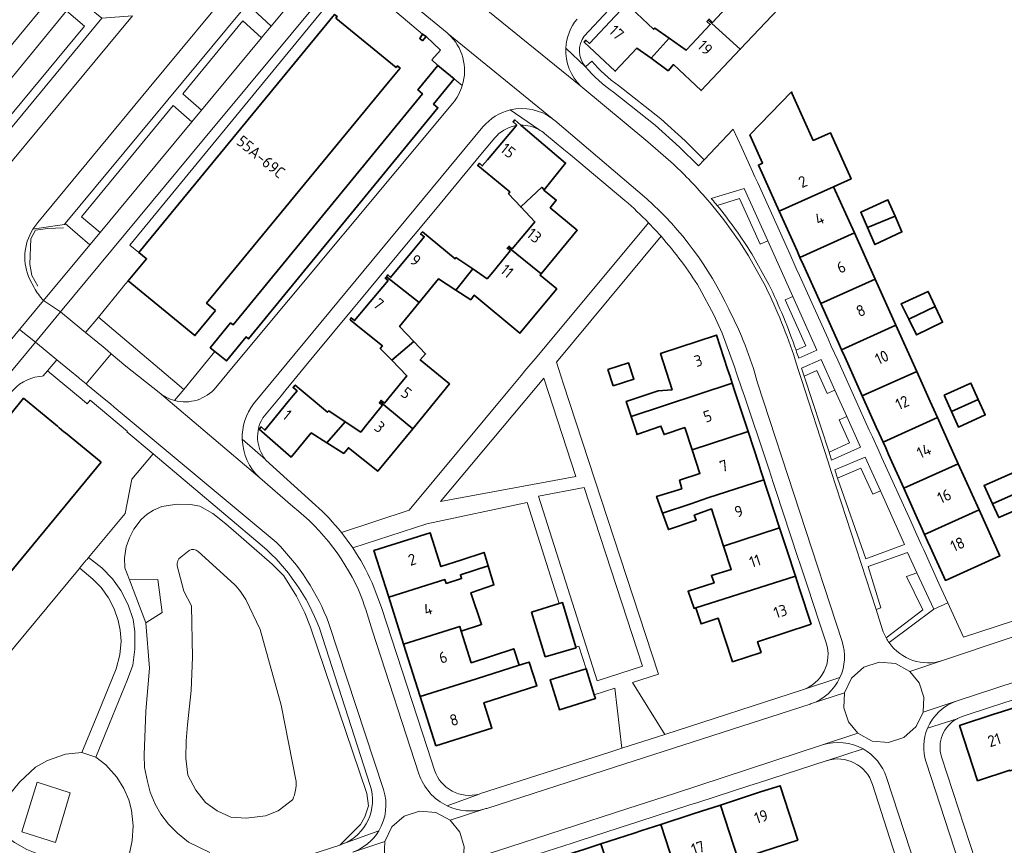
# Model space of a CAD drawing. Extents: x 150256 to 156914, y 461459 to 469481.
# Tile 384 of 656: x 155834 to 155951, y 463577 to 463675. Entities that reach past the tile are written whole.
import ezdxf
from ezdxf.enums import TextEntityAlignment as Align

# ---------------------------------------------------------------- set-up
doc = ezdxf.new("R2010")
doc.units = 0
doc.header["$LTSCALE"] = 0.75
for name, color, linetype, lineweight in [('B-RO-GR-BEPLANTING_CULTUUR_HEESTERS-GV', 251, 'CONTINUOUS', 18), ('B-RO-GR-GROENVOORZIENING-GV', 251, 'CONTINUOUS', 18), ('B-RO-GR-HAAG-GV', 251, 'CONTINUOUS', 13), ('B-RO-IE-TERREINAFSCHEIDING_KUNSTMATIG_HEKWERK-G', 251, 'IE-TERREINAFSCHEIDING-KUNSTMATIG', 18), ('B-RO-OG-BEBOUWING-GV', 6, 'CONTINUOUS', 35), ('B-RO-OG-BEBOUWING-T18', 1, 'CONTINUOUS', 18), ('B-RO-OG-TERREIN_CULTUURSCHEIDING-GV', 251, 'CONTINUOUS', 18), ('B-RO-OG-WATER-GV', 251, 'CONTINUOUS', 18), ('B-RO-OG-WATER_SLOOT-GV', 251, 'CONTINUOUS', 18), ('B-RO-VH-VERHARDING_ASFALT-GV', 251, 'CONTINUOUS', 18), ('B-RO-VH-VERHARDING_BETON-GV', 251, 'CONTINUOUS', 18), ('B-RO-VH-VERHARDING_BETONSTRAATSTEEN-GV', 251, 'CONTINUOUS', 18), ('B-RO-VH-VERHARDING_STRAATBAKSTEEN-GV', 251, 'CONTINUOUS', 18), ('B-RO-VH-VERHARDING_TEGEL-GV', 251, 'CONTINUOUS', 18)]:
    doc.layers.add(name, color=color, linetype=linetype, lineweight=lineweight)
doc.styles.add('NLCS-ISO-M200-T18', font='NLCS-ISO.ttf', dxfattribs={"height": 360})
doc.linetypes.add('IE-TERREINAFSCHEIDING-KUNSTMATIG', pattern='A,4,[82,NLCS.SHX,S=0.75,R=90,X=0,Y=0],4,-2', length=10)

msp = doc.modelspace()

# ---------------------------------------------------------------- linework, layer by layer
at = {"layer": 'B-RO-GR-BEPLANTING_CULTUUR_HEESTERS-GV'}
for points in [[(155926.126, 463636.055), (155927.284, 463636.573), (155924.827, 463642.047), (155925.74, 463642.457), (155922.775, 463649.064), (155921.862, 463648.655), (155919.426, 463654.084), (155916.749, 463653.274)], [(155920.87, 463647.502), (155922.896, 463643.871)], [(155936.833, 463601.862), (155941.19, 463605.216), (155939.27, 463609.148), (155940.485, 463609.614), (155939.377, 463612.005), (155934.692, 463610.355), (155936.197, 463605.45), (155935.643, 463605.225)], [(155935.643, 463605.225), (155936.415, 463602.841)], [(155837.972, 463568.747), (155837.539, 463570.626), (155837.405, 463572.248), (155837.539, 463574.135), (155837.928, 463575.595), (155836.319, 463576.067), (155834.736, 463576.731), (155833.251, 463577.563), (155831.883, 463578.557), (155830.205, 463579.92), (155826.937, 463574.947), (155829.474, 463572.854)]]:
    msp.add_lwpolyline(points, dxfattribs=at)
for points in [[(155916.749, 463653.274, -0.0328312), (155920.87, 463647.502)], [(155922.896, 463643.871, -0.0311803), (155926.126, 463636.055)], [(155936.415, 463602.841, 0.0482432), (155936.833, 463601.862)]]:
    msp.add_lwpolyline(points, format="xyb", dxfattribs=at)
for points in [[(155930.756, 463631.321), (155929.844, 463630.911), (155928.614, 463633.647), (155927.099, 463632.989), (155930.048, 463623.943), (155932.485, 463625.037), (155931.255, 463627.773), (155932.167, 463628.183)], [(155939.027, 463612.975), (155936.155, 463619.354), (155935.246, 463618.937), (155933.84, 463622.058), (155931.049, 463620.871), (155934.441, 463611.268)]]:
    msp.add_lwpolyline(points, close=True, dxfattribs=at)
at = {"layer": 'B-RO-GR-GROENVOORZIENING-GV'}
for points in [[(155901.852, 463670.409), (155901.097, 463669.753)], [(155904.441, 463666.731), (155909.399, 463662.794), (155912.269, 463660.208), (155914.519, 463657.961), (155915.206, 463658.688)], [(155915.206, 463658.688), (155912.957, 463660.934), (155910.045, 463663.558), (155905.04, 463667.532)], [(155916.749, 463653.274), (155919.426, 463654.084), (155921.862, 463648.655), (155922.775, 463649.064), (155919.978, 463655.296), (155916.055, 463654.109), (155916.158, 463653.984)], [(155925.74, 463642.457), (155924.827, 463642.047), (155927.284, 463636.573), (155926.126, 463636.055)], [(155926.407, 463635.23), (155926.451, 463635.105), (155928.606, 463636.07), (155925.74, 463642.457)], [(155937.182, 463601.306), (155942.494, 463605.278), (155940.485, 463609.614), (155939.27, 463609.148), (155941.19, 463605.216), (155936.833, 463601.862)]]:
    msp.add_lwpolyline(points, dxfattribs=at)
for points in [[(155905.04, 463667.532, -0.0605127), (155901.852, 463670.409)], [(155901.097, 463669.753, 0.060325), (155904.441, 463666.731)], [(155916.158, 463653.984, -0.003881), (155916.749, 463653.274)], [(155926.126, 463636.055, -0.0036283), (155926.407, 463635.23)], [(155936.833, 463601.862, 0.0306771), (155937.182, 463601.306)]]:
    msp.add_lwpolyline(points, format="xyb", dxfattribs=at)
for points in [[(155927.099, 463632.989), (155928.614, 463633.647), (155929.844, 463630.911), (155930.756, 463631.321), (155929.121, 463634.958), (155926.787, 463633.944)], [(155932.167, 463628.183), (155931.255, 463627.773), (155932.485, 463625.037), (155930.048, 463623.943), (155930.36, 463622.987), (155933.807, 463624.534)], [(155930.739, 463621.825), (155931.049, 463620.871), (155933.84, 463622.058), (155935.246, 463618.937), (155936.155, 463619.354), (155934.35, 463623.362)]]:
    msp.add_lwpolyline(points, close=True, dxfattribs=at)
at = {"layer": 'B-RO-GR-HAAG-GV'}
for points in [[(155901.852, 463670.409), (155901.097, 463669.753)], [(155904.441, 463666.731), (155909.399, 463662.794), (155912.269, 463660.208), (155914.519, 463657.961), (155915.206, 463658.688), (155912.957, 463660.934), (155910.045, 463663.558), (155905.04, 463667.532)], [(155916.749, 463653.274), (155919.426, 463654.084), (155921.862, 463648.655), (155922.775, 463649.064), (155919.978, 463655.296), (155916.055, 463654.109)], [(155916.055, 463654.109), (155916.158, 463653.984)], [(155926.451, 463635.105), (155928.606, 463636.07), (155925.74, 463642.457), (155924.827, 463642.047), (155927.284, 463636.573), (155926.126, 463636.055)], [(155926.407, 463635.23), (155926.451, 463635.105)], [(155937.182, 463601.306), (155942.494, 463605.278), (155940.485, 463609.614), (155939.27, 463609.148), (155941.19, 463605.216), (155936.833, 463601.862)]]:
    msp.add_lwpolyline(points, dxfattribs=at)
for points in [[(155905.04, 463667.532, -0.0605127), (155901.852, 463670.409)], [(155901.097, 463669.753, 0.060325), (155904.441, 463666.731)], [(155916.158, 463653.984, -0.003881), (155916.749, 463653.274)], [(155926.126, 463636.055, -0.0036283), (155926.407, 463635.23)], [(155936.833, 463601.862, 0.0306771), (155937.182, 463601.306)]]:
    msp.add_lwpolyline(points, format="xyb", dxfattribs=at)
for points in [[(155930.756, 463631.321), (155929.121, 463634.958), (155926.787, 463633.944), (155927.099, 463632.989), (155928.614, 463633.647), (155929.844, 463630.911)], [(155930.36, 463622.987), (155933.807, 463624.534), (155932.167, 463628.183), (155931.255, 463627.773), (155932.485, 463625.037), (155930.048, 463623.943)], [(155930.739, 463621.825), (155931.049, 463620.871), (155933.84, 463622.058), (155935.246, 463618.937), (155936.155, 463619.354), (155934.35, 463623.362)]]:
    msp.add_lwpolyline(points, close=True, dxfattribs=at)
at = {"layer": 'B-RO-IE-TERREINAFSCHEIDING_KUNSTMATIG_HEKWERK-G'}
msp.add_lwpolyline([(155839.089, 463650.595), (155837.172, 463650.541), (155835.761, 463650.312), (155835.187, 463649.296), (155835.064, 463646.278), (155835.307, 463644.957), (155836.046, 463643.683)], dxfattribs=at)
at = {"layer": 'B-RO-OG-BEBOUWING-GV'}
for points in [[(155919.641, 463682.545), (155917.226, 463680.14), (155919.011, 463678.009), (155918.462, 463677.427), (155916.206, 463675.031), (155915.805, 463675.417), (155915.694, 463675.301), (155919.497, 463671.832), (155924.048, 463676.632), (155920.742, 463679.763), (155921.38, 463680.376)], [(155911.049, 463673.144), (155909.351, 463674.351), (155909.2, 463674.205), (155906.515, 463676.768), (155905.602, 463677.639), (155905.42, 463677.464), (155905.798, 463677.01), (155905.335, 463676.519), (155904.627, 463675.769), (155901.573, 463672.534), (155901.146, 463672.914), (155900.951, 463672.695), (155904.637, 463669.229), (155907.221, 463671.979), (155908.895, 463670.762)], [(155857.128, 463640.775), (155856.077, 463641.64), (155877.7, 463667.927), (155879.069, 463669.591), (155878.753, 463669.852), (155878.599, 463669.665), (155871.458, 463675.54), (155871.611, 463675.726), (155871.294, 463675.986), (155848.022, 463647.696), (155848.914, 463646.963), (155848.957, 463646.927), (155846.779, 463644.315), (155854.688, 463637.809)], [(155915.694, 463675.301), (155915.544, 463675.145), (155915.941, 463674.762), (155913.748, 463672.45), (155913.054, 463671.719), (155911.049, 463673.144), (155908.895, 463670.762), (155910.923, 463669.288), (155911.562, 463670.02), (155914.839, 463666.92), (155919.497, 463671.832)], [(155881.737, 463672.834), (155882.162, 463673.351), (155881.758, 463673.626), (155881.421, 463673.095)], [(155857.079, 463635.907), (155858.449, 463634.784), (155860.784, 463637.634), (155861.062, 463637.406), (155883.58, 463664.886), (155883.061, 463665.312), (155885.515, 463668.306), (155883.57, 463669.902), (155881.188, 463666.996), (155881.739, 463666.545), (155859.225, 463639.07), (155858.941, 463639.303), (155856.528, 463636.358)], [(155924.124, 463652.58), (155930.592, 463655.492), (155932.677, 463656.431), (155930.206, 463661.917), (155928.175, 463661.002), (155925.684, 463666.534), (155925.577, 463666.772), (155920.64, 463661.68), (155920.802, 463661.321), (155922.163, 463658.296), (155921.654, 463658.067), (155922.085, 463657.109), (155922.414, 463656.378)], [(155893.44, 463662.808), (155892.706, 463663.432), (155892.51, 463663.19), (155892.93, 463662.84), (155892.856, 463662.752), (155890.09, 463659.456), (155889.447, 463658.69), (155888.846, 463657.974), (155888.528, 463658.282), (155888.311, 463658.014), (155889.43, 463657.092), (155892.123, 463654.874), (155891.97, 463654.638), (155893.418, 463653.091), (155895.919, 463655.433), (155896.205, 463655.128), (155898.74, 463658.301)], [(155891.902, 463648.304), (155895.852, 463645.136), (155900.137, 463650.313), (155896.919, 463653.001), (155897.636, 463653.899), (155896.163, 463655.076), (155896.205, 463655.128), (155895.919, 463655.433), (155893.418, 463653.091), (155895.093, 463651.303), (155894.529, 463650.638), (155892.381, 463648.108), (155892.03, 463648.442)], [(155933.062, 463650.004), (155930.592, 463655.492), (155924.124, 463652.58), (155925.891, 463648.653), (155926.246, 463647.863), (155926.593, 463647.092)], [(155937.896, 463651.998), (155937.051, 463653.938), (155933.816, 463652.452), (155934.608, 463650.642)], [(155937.896, 463651.998), (155934.608, 463650.642), (155935.494, 463648.618), (155938.714, 463650.123)], [(155885.709, 463643.211), (155887.704, 463645.728), (155885.72, 463647.073), (155885.628, 463646.926), (155883.575, 463648.611), (155881.727, 463650.128), (155881.515, 463649.894), (155881.955, 463649.558), (155881.46, 463648.96), (155880.85, 463648.221), (155877.931, 463644.69), (155877.639, 463645.024), (155877.446, 463644.804), (155881.334, 463641.728), (155883.646, 463644.552)], [(155935.531, 463644.517), (155933.062, 463650.004), (155926.593, 463647.092), (155927.011, 463646.162), (155927.372, 463645.36), (155929.062, 463641.605)], [(155887.704, 463645.728), (155885.709, 463643.211), (155887.471, 463642.066), (155887.874, 463642.589), (155893.325, 463638.078), (155897.688, 463643.35), (155895.721, 463644.978), (155895.852, 463645.136), (155891.902, 463648.304), (155891.787, 463648.179), (155892.168, 463647.874), (155890.083, 463645.356), (155889.425, 463644.561)], [(155877.446, 463644.804), (155877.304, 463644.643), (155877.656, 463644.338), (155874.89, 463641.048), (155874.313, 463640.361), (155873.664, 463639.589), (155873.283, 463639.924), (155873.13, 463639.689), (155874.268, 463638.767), (155876.972, 463636.578), (155876.728, 463636.285), (155878.079, 463634.881), (155880.692, 463637.113), (155879.012, 463638.892), (155881.334, 463641.728)], [(155931.532, 463636.118), (155938.001, 463639.03), (155935.531, 463644.517), (155929.062, 463641.605), (155930.777, 463637.794), (155931.16, 463636.943)], [(155939.53, 463639.757), (155942.673, 463641.253), (155941.827, 463643.051), (155938.638, 463641.577)], [(155939.53, 463639.757), (155940.448, 463637.884), (155943.549, 463639.391), (155942.673, 463641.253)], [(155938.001, 463639.03), (155931.532, 463636.118), (155931.915, 463635.266), (155932.27, 463634.477), (155934.001, 463630.631), (155940.47, 463633.543)], [(155906.527, 463628.189), (155918.55, 463632.128), (155918.29, 463632.92), (155917.994, 463633.824), (155916.674, 463637.855), (155910.038, 463635.681), (155911.401, 463631.359), (155909.753, 463631.251), (155905.948, 463629.966)], [(155876.693, 463629.933), (155880.585, 463626.732), (155884.957, 463632.048), (155881.467, 463634.914), (155882.106, 463635.616), (155880.692, 463637.113), (155878.079, 463634.881), (155879.882, 463633.008), (155879.333, 463632.34), (155877.23, 463629.782), (155876.818, 463630.088)], [(155904.408, 463631.822), (155906.858, 463632.621), (155906.225, 463634.56), (155903.776, 463633.761)], [(155940.47, 463633.543), (155934.001, 463630.631), (155935.67, 463626.922), (155936.008, 463626.171), (155936.47, 463625.144), (155942.94, 463628.055), (155942.073, 463629.981)], [(155870.372, 463625.063), (155872.553, 463627.556), (155870.6, 463628.866), (155870.448, 463628.691), (155868.265, 463630.537), (155866.622, 463631.927), (155866.364, 463631.628), (155866.833, 463631.231), (155866.368, 463630.663), (155865.789, 463629.955), (155863.021, 463626.569), (155862.558, 463626.941), (155862.338, 463626.671), (155866.117, 463623.353), (155868.525, 463626.225)], [(155918.55, 463632.128), (155906.527, 463628.189), (155907.192, 463626.147), (155907.227, 463626.041), (155910.076, 463627.035), (155910.454, 463626.035), (155912.91, 463626.871), (155913.777, 463624.223), (155920.425, 463626.401), (155919.144, 463630.313), (155918.874, 463631.138)], [(155943.718, 463630.719), (155944.586, 463628.785), (155947.781, 463630.2), (155946.905, 463632.149)], [(155843.542, 463622.741), (155839.324, 463626.223), (155839.135, 463626.379), (155838.583, 463626.835), (155838.349, 463627.028), (155834.329, 463630.347), (155831.185, 463626.538), (155832.245, 463625.664), (155814.006, 463603.567), (155812.906, 463604.475), (155809.722, 463600.617), (155818.975, 463592.978)], [(155880.585, 463626.732), (155876.693, 463629.933), (155876.605, 463629.824), (155876.956, 463629.49), (155874.985, 463627.053), (155874.394, 463626.322), (155872.553, 463627.556), (155870.372, 463625.063), (155872.38, 463623.799), (155872.929, 463624.474), (155876.42, 463621.667)], [(155944.586, 463628.785), (155945.417, 463626.933), (155948.607, 463628.365), (155947.781, 463630.2)], [(155938.94, 463619.656), (155945.409, 463622.568), (155943.539, 463626.723), (155942.94, 463628.055), (155936.47, 463625.144), (155936.784, 463624.446), (155937.13, 463623.679)], [(155910.259, 463616.706), (155913.633, 463617.796), (155915.652, 463618.496), (155922.301, 463620.674), (155921.961, 463621.712), (155921.703, 463622.5), (155920.425, 463626.401), (155913.777, 463624.223), (155914.703, 463621.396), (155912.286, 463620.601), (155912.556, 463619.601), (155909.556, 463618.682)], [(155945.409, 463622.568), (155938.94, 463619.656), (155940.541, 463616.099), (155940.962, 463615.164), (155941.41, 463614.169), (155947.878, 463617.081)], [(155952.776, 463619.257), (155951.805, 463621.466), (155948.471, 463619.972), (155949.474, 463617.79)], [(155917.528, 463612.769), (155924.177, 463614.947), (155922.828, 463619.064), (155922.556, 463619.897), (155922.301, 463620.674), (155915.652, 463618.496), (155913.633, 463617.796), (155910.259, 463616.706), (155910.96, 463614.736), (155914.258, 463615.844), (155914.042, 463616.438), (155916.079, 463617.194)], [(155949.474, 463617.79), (155950.221, 463616.167), (155953.503, 463617.602), (155952.776, 463619.257)], [(155941.41, 463614.169), (155941.763, 463613.383), (155942.072, 463612.698), (155943.875, 463608.691), (155950.344, 463611.602), (155947.878, 463617.081)], [(155877.738, 463606.692), (155884.409, 463608.802), (155884.553, 463608.346), (155886.384, 463608.925), (155886.24, 463609.381), (155889.539, 463610.425), (155889.059, 463612.023), (155886.41, 463611.159), (155883.927, 463610.349), (155882.647, 463614.372), (155875.977, 463612.262)], [(155926.053, 463609.219), (155925.71, 463610.265), (155925.428, 463611.126), (155924.177, 463614.947), (155917.528, 463612.769), (155918.436, 463609.996), (155916.072, 463609.284), (155916.393, 463608.399), (155913.298, 463607.417), (155914.015, 463605.372), (155914.217, 463605.436)], [(155889.539, 463610.425), (155886.24, 463609.381), (155886.384, 463608.925), (155884.553, 463608.346), (155884.409, 463608.802), (155877.738, 463606.692), (155879.499, 463601.122), (155886.17, 463603.232), (155886.35, 463602.662), (155888.76, 463603.456), (155887.49, 463607.24), (155890.22, 463608.158)], [(155927.93, 463603.488), (155926.551, 463607.698), (155926.267, 463608.565), (155926.053, 463609.219), (155914.217, 463605.436), (155914.842, 463603.521), (155916.889, 463604.198), (155918.583, 463599.025), (155921.976, 463600.137), (155921.561, 463601.402), (155921.67, 463601.437)], [(155894.691, 463604.916), (155896.325, 463599.631), (155899.997, 463600.693), (155899.97, 463600.783), (155898.395, 463606.063), (155898, 463605.941)], [(155886.35, 463602.662), (155886.17, 463603.232), (155879.499, 463601.122), (155881.468, 463594.897), (155888.138, 463597.008), (155893.235, 463598.62), (155892.581, 463600.585), (155887.538, 463598.905)], [(155883.324, 463589.026), (155889.995, 463591.136), (155889.038, 463594.163), (155895.329, 463596.153), (155894.429, 463598.998), (155893.235, 463598.62), (155888.138, 463597.008), (155881.468, 463594.897)], [(155897.9, 463593.701), (155898.015, 463593.328), (155902.287, 463594.643), (155902.152, 463595.081), (155901.19, 463598.207), (155900.514, 463597.999), (155896.918, 463596.892)], [(155952.65, 463593.771), (155950.562, 463593.091), (155949.621, 463592.785), (155945.566, 463591.465), (155947.708, 463584.883), (155951.527, 463586.126), (155951.554, 463586.05), (155954.831, 463587.068)], [(155917.139, 463581.995), (155919.244, 463575.525), (155926.336, 463577.831), (155924.232, 463584.301), (155921.926, 463583.551), (155920.958, 463583.237)], [(155919.244, 463575.525), (155917.139, 463581.995), (155914.768, 463581.224), (155913.9, 463580.941), (155910.043, 463579.686), (155912.148, 463573.217)], [(155902.947, 463577.379), (155905.052, 463570.909), (155908.748, 463572.111), (155909.352, 463570.466), (155912.38, 463571.438), (155911.822, 463573.111), (155912.148, 463573.217), (155910.043, 463579.686), (155907.81, 463578.96), (155906.887, 463578.66)], [(155895.85, 463575.071), (155897.955, 463568.601), (155905.052, 463570.909), (155902.947, 463577.379), (155900.789, 463576.677), (155899.894, 463576.386)]]:
    msp.add_lwpolyline(points, close=True, dxfattribs=at)
at = {"layer": 'B-RO-OG-TERREIN_CULTUURSCHEIDING-GV'}
for points in [[(155862.22, 463678.225), (155862.627, 463677.888), (155861.571, 463676.59), (155863.765, 463674.596), (155872.492, 463685.101), (155868.295, 463688.419), (155867.916, 463688.719), (155867.22, 463688.154)], [(155836.698, 463641.968), (155842.197, 463648.598), (155839.293, 463651.13), (155839.183, 463650.996), (155835.615, 463650.489), (155835.437, 463650.449)], [(155835.087, 463644.462), (155835.593, 463643.502)], [(155862.7, 463612.815), (155849.732, 463623.74), (155847.185, 463620.735), (155846.422, 463616.669), (155842.063, 463611.418), (155843.627, 463610.179), (155844.919, 463608.899), (155845.908, 463607.509), (155846.776, 463605.792), (155847.343, 463604.057), (155847.548, 463602.61), (155847.575, 463600.518), (155847.304, 463598.642), (155846.686, 463596.926), (155844.913, 463592.561), (155842.927, 463587.676), (155844.106, 463586.781), (155845.398, 463585.315), (155846.238, 463583.965), (155846.827, 463582.627), (155847.168, 463581.401), (155847.367, 463579.511), (155847.25, 463577.775), (155846.909, 463576.247)], [(155856.454, 463576.352), (155853.932, 463577.588), (155852.645, 463578.636), (155851.569, 463579.743), (155850.634, 463580.92), (155849.983, 463582.104), (155849.382, 463583.52), (155849.064, 463584.785), (155848.711, 463586.471), (155848.671, 463587.958), (155848.858, 463593.167), (155849.317, 463598.256), (155848.863, 463603.653), (155846.938, 463608.785), (155846.38, 463610.214), (155846.323, 463611.4), (155846.535, 463612.674), (155846.903, 463613.772), (155847.422, 463614.78), (155848.3, 463615.939), (155849.012, 463616.579), (155849.789, 463617.064), (155850.777, 463617.474), (155852.576, 463617.744), (155854.187, 463617.716), (155855.269, 463617.514), (155856.826, 463616.666), (155858.388, 463615.424), (155863.882, 463610.646), (155865.256, 463609.253), (155866.765, 463606.819), (155867.769, 463604.836), (155868.424, 463603.15), (155875.128, 463583.358), (155875.316, 463581.924), (155874.874, 463580.595), (155874.363, 463579.681), (155871.91, 463577.233), (155872.29, 463577.372)], [(155875.534, 463584.332), (155869.482, 463603.006)]]:
    msp.add_lwpolyline(points, dxfattribs=at)
for points in [[(155839.451, 463676.409), (155835.52, 463671.601), (155829.948, 463664.831), (155832.016, 463663.069), (155841.574, 463674.574)], [(155855.483, 463664.614), (155862.601, 463673.194), (155860.375, 463675.209), (155853.256, 463666.526)], [(155854.331, 463663.225), (155852.114, 463665.138), (155841.209, 463651.923), (155843.417, 463650.067)], [(155883.886, 463618.07), (155899.967, 463621.069), (155896.169, 463632.757)], [(155821.337, 463589.42), (155828.321, 463583.701), (155831.103, 463581.407), (155833.854, 463584.719), (155835.758, 463586.496), (155837.182, 463587.285), (155839.311, 463588.033), (155841.275, 463588.237), (155843.178, 463592.859), (155845.344, 463598.181), (155845.78, 463599.856), (155845.931, 463601.497), (155845.799, 463602.768), (155845.589, 463603.946), (155845.106, 463605.311), (155844.423, 463606.641), (155843.561, 463607.86), (155842.561, 463608.858), (155841.002, 463610.157), (155840.943, 463610.086), (155825.541, 463591.513), (155821.972, 463590.182)]]:
    msp.add_lwpolyline(points, close=True, dxfattribs=at)
for points in [[(155835.437, 463650.449, 0.2558823), (155835.087, 463644.462)], [(155835.593, 463643.502, 0.0526957), (155836.698, 463641.968)], [(155869.482, 463603.006, 0.1249556), (155862.7, 463612.815)], [(155872.29, 463577.372, 0.3925638), (155875.534, 463584.332)]]:
    msp.add_lwpolyline(points, format="xyb", dxfattribs=at)
at = {"layer": 'B-RO-OG-WATER-GV'}
for points in [[(155854.019, 463612.259), (155853.022, 463611.474)], [(155859.397, 463608.227), (155855.083, 463612.133)], [(155852.587, 463610.416), (155853.398, 463607.424), (155854.285, 463605.67), (155854.399, 463599.574), (155854.257, 463595.62), (155853.824, 463591.535), (155853.639, 463589.636), (155853.61, 463587.573), (155853.862, 463585.565), (155854.803, 463583.775), (155855.938, 463582.293), (155857.352, 463581.321), (155858.974, 463580.576), (155860.78, 463580.445), (155863.078, 463580.707), (155864.6, 463581.329), (155866.302, 463582.629), (155866.33, 463582.671)], [(155866.717, 463584.816), (155864.926, 463593.874), (155862.432, 463602.845), (155860.742, 463606.441)]]:
    msp.add_lwpolyline(points, dxfattribs=at)
for points in [[(155855.083, 463612.133, 0.3248638), (155854.019, 463612.259)], [(155853.022, 463611.474, 0.2887691), (155852.587, 463610.416)], [(155860.742, 463606.441, 0.042755), (155859.397, 463608.227)], [(155866.33, 463582.671, 0.1121523), (155866.717, 463584.816)]]:
    msp.add_lwpolyline(points, format="xyb", dxfattribs=at)
at = {"layer": 'B-RO-OG-WATER_SLOOT-GV'}
for points in [[(155864.795, 463574.923), (155871.91, 463577.233), (155874.363, 463579.681), (155874.874, 463580.595), (155875.316, 463581.924), (155875.128, 463583.358), (155868.424, 463603.15), (155867.769, 463604.836), (155866.765, 463606.819), (155865.256, 463609.253), (155863.882, 463610.646), (155858.388, 463615.424), (155856.826, 463616.666), (155855.269, 463617.514), (155854.187, 463617.716), (155852.576, 463617.744), (155850.777, 463617.474), (155849.789, 463617.064), (155849.012, 463616.579), (155848.3, 463615.939), (155847.422, 463614.78), (155846.903, 463613.772), (155846.535, 463612.674), (155846.323, 463611.4), (155846.38, 463610.214), (155846.938, 463608.785), (155850.304, 463608.824), (155850.806, 463604.877), (155848.863, 463603.653), (155849.317, 463598.256), (155848.858, 463593.167), (155848.671, 463587.958), (155848.711, 463586.471), (155849.064, 463584.785), (155849.382, 463583.52), (155849.983, 463582.104), (155850.634, 463580.92), (155851.569, 463579.743), (155852.645, 463578.636), (155853.932, 463577.588), (155856.454, 463576.352)], [(155853.022, 463611.474), (155854.019, 463612.259)], [(155855.083, 463612.133), (155859.397, 463608.227)], [(155866.33, 463582.671), (155866.302, 463582.629), (155864.6, 463581.329), (155863.078, 463580.707), (155860.78, 463580.445), (155858.974, 463580.576), (155857.352, 463581.321), (155855.938, 463582.293), (155854.803, 463583.775), (155853.862, 463585.565), (155853.61, 463587.573), (155853.639, 463589.636), (155853.824, 463591.535), (155854.257, 463595.62), (155854.399, 463599.574), (155854.285, 463605.67), (155853.398, 463607.424), (155852.587, 463610.416)], [(155860.742, 463606.441), (155862.432, 463602.845), (155864.926, 463593.874), (155866.717, 463584.816)]]:
    msp.add_lwpolyline(points, dxfattribs=at)
for points in [[(155854.019, 463612.259, -0.3248638), (155855.083, 463612.133)], [(155852.587, 463610.416, -0.2887691), (155853.022, 463611.474)], [(155859.397, 463608.227, -0.042755), (155860.742, 463606.441)], [(155866.717, 463584.816, -0.1121523), (155866.33, 463582.671)]]:
    msp.add_lwpolyline(points, format="xyb", dxfattribs=at)
msp.add_lwpolyline([(155848.863, 463603.653), (155850.806, 463604.877), (155850.304, 463608.824), (155846.938, 463608.785)], close=True, dxfattribs=at)
at = {"layer": 'B-RO-VH-VERHARDING_ASFALT-GV'}
for points in [[(155829.948, 463664.831), (155835.52, 463671.601), (155839.451, 463676.409), (155840.709, 463677.933), (155845.858, 463684.162), (155849.111, 463688.056), (155855.934, 463696.322), (155857.108, 463697.774), (155858.188, 463699.248), (155856.395, 463700.773), (155851.532, 463694.889), (155808.541, 463642.868)], [(155875.562, 463684.968), (155873.676, 463686.46), (155872.492, 463685.101), (155863.765, 463674.596), (155862.691, 463673.303), (155862.601, 463673.194), (155855.483, 463664.614), (155854.331, 463663.225), (155843.417, 463650.067), (155842.197, 463648.598)], [(155911.575, 463658.166), (155908.498, 463660.816), (155900.573, 463667.457), (155888.862, 463676.937), (155879.511, 463684.577), (155878.044, 463683.006), (155876.076, 463680.898), (155884.654, 463673.805), (155884.805, 463673.671), (155897.164, 463663.591)], [(155842.197, 463648.598), (155836.698, 463641.968), (155838.733, 463640.627), (155841.818, 463644.349), (155855.719, 463661.11), (155871.435, 463680.046)], [(155888.862, 463676.937), (155900.573, 463667.457)], [(155897.164, 463663.591), (155884.805, 463673.671)], [(155885.352, 463665.425), (155859.261, 463634.118), (155857.182, 463631.623)], [(155897.474, 463663.349), (155908.399, 463654.057)], [(155861.67, 463629.678), (155888.928, 463662.601)], [(155922.497, 463643.662), (155920.481, 463647.275)], [(155866.333, 463617.481), (155862.403, 463620.881), (155850.443, 463631.024), (155846.483, 463634.179), (155844.75, 463635.639), (155841.787, 463632.052), (155841.948, 463631.918), (155843.92, 463630.291), (155844.653, 463629.676), (155845.085, 463629.311), (155864.346, 463613.23)], [(155929.936, 463622.797), (155926.725, 463632.681), (155926.4, 463633.776), (155926.038, 463634.92)], [(155921.563, 463632.184), (155931.603, 463601.439)], [(155850.443, 463631.024), (155862.403, 463620.881)], [(155936.415, 463602.841), (155935.643, 463605.225), (155930.31, 463621.643), (155929.936, 463622.797)], [(155983.735, 463612.323), (155958.527, 463604.228), (155943.643, 463599.202), (155943.537, 463599.167)], [(155943.537, 463599.167), (155939.635, 463597.884), (155940.764, 463596.515), (155941.315, 463594.826), (155941.218, 463593.057), (155945.263, 463594.382), (155945.272, 463594.385), (155984.919, 463607.4)], [(155870.624, 463603.58), (155877.104, 463583.829)], [(155881.324, 463585.713), (155875.789, 463602.677)], [(155927.857, 463594.021), (155931.893, 463595.346), (155932.72, 463597.093), (155934.173, 463598.369), (155936.009, 463598.973), (155937.933, 463598.804), (155939.635, 463597.884), (155943.537, 463599.167)], [(155889.153, 463581.537), (155885.022, 463580.182), (155886.169, 463578.769), (155886.702, 463577.026), (155886.555, 463575.209), (155890.365, 463576.457), (155890.529, 463576.513), (155906.15, 463581.579), (155911.698, 463583.378), (155929.271, 463589.143), (155929.292, 463589.149), (155933.48, 463590.524), (155932.351, 463591.889), (155931.8, 463593.573), (155931.893, 463595.346), (155927.857, 463594.021), (155927.813, 463594.006), (155904.559, 463586.504), (155889.379, 463581.606)], [(155945.263, 463594.382), (155941.218, 463593.057), (155940.387, 463591.315), (155938.938, 463590.04), (155937.102, 463589.435), (155935.182, 463589.609), (155933.48, 463590.524), (155929.292, 463589.149)], [(155846.909, 463576.247), (155847.25, 463577.775), (155847.367, 463579.511), (155847.168, 463581.401), (155846.827, 463582.627), (155846.238, 463583.965), (155845.398, 463585.315), (155844.106, 463586.781), (155842.927, 463587.676), (155841.275, 463588.237), (155839.311, 463588.033), (155837.182, 463587.285), (155835.758, 463586.496), (155833.854, 463584.719), (155831.103, 463581.407), (155830.205, 463579.92), (155831.883, 463578.557), (155833.251, 463577.563), (155834.736, 463576.731)], [(155974.538, 463485.846), (155941.592, 463587.103)], [(155936.88, 463585.288), (155951.113, 463541.824), (155964.699, 463500), (155970.274, 463482.838)], [(155873.446, 463576.407), (155877.271, 463577.653), (155878.102, 463579.4), (155879.555, 463580.675), (155881.391, 463581.275), (155883.32, 463581.102), (155885.022, 463580.182)], [(155885.022, 463580.182), (155889.153, 463581.537)], [(155889.278, 463581.579), (155889.153, 463581.537)], [(155841.194, 463560.553), (155856.105, 463565.287), (155874.72, 463571.334), (155874.735, 463571.338), (155878.973, 463572.729), (155877.778, 463574.102), (155877.178, 463575.831), (155877.271, 463577.653), (155873.446, 463576.407)]]:
    msp.add_lwpolyline(points, dxfattribs=at)
for points in [[(155898.764, 463671.964, -0.1624866), (155900.104, 463675.421)], [(155884.805, 463673.671, -0.2888836), (155886.473, 463667.524)], [(155900.573, 463667.457, -0.2176039), (155898.764, 463671.964)], [(155886.473, 463667.524, -0.1043433), (155885.352, 463665.425)], [(155888.928, 463662.601, -0.1622139), (155892.165, 463664.616)], [(155892.165, 463664.616, -0.2222129), (155897.164, 463663.591)], [(155897.164, 463663.591, -0.0182848), (155897.474, 463663.349)], [(155915.584, 463653.964, 0.0269146), (155911.575, 463658.166)], [(155908.399, 463654.057, -0.1004017), (155918.125, 463640.946)], [(155920.481, 463647.275, 0.0384819), (155915.584, 463653.964)], [(155926.038, 463634.92, 0.0351038), (155922.497, 463643.662)], [(155918.125, 463640.946, -0.0534267), (155921.563, 463632.184)], [(155857.182, 463631.623, -0.2898021), (155852.262, 463630.089)], [(155852.262, 463630.089, -0.1073731), (155850.443, 463631.024)], [(155860.324, 463625.471, -0.1734818), (155861.67, 463629.678)], [(155862.403, 463620.881, -0.1998356), (155860.324, 463625.471)], [(155874.467, 463606.783, 0.1281955), (155866.333, 463617.481)], [(155864.346, 463613.23, -0.1079843), (155870.624, 463603.58)], [(155875.789, 463602.677, 0.01701), (155874.467, 463606.783)], [(155936.833, 463601.862, -0.0482432), (155936.415, 463602.841)], [(155931.603, 463601.439, -0.1887574), (155931.35, 463597.153)], [(155937.182, 463601.306, -0.0306771), (155936.833, 463601.862)], [(155943.537, 463599.167, -0.3271078), (155937.182, 463601.306)], [(155931.35, 463597.153, -0.2078488), (155927.857, 463594.021)], [(155941.748, 463591.124, -0.218372), (155945.263, 463594.382)], [(155941.592, 463587.103, -0.1810568), (155941.748, 463591.124)], [(155929.292, 463589.149, -0.2085595), (155934.092, 463588.664)], [(155934.092, 463588.664, -0.1878579), (155936.88, 463585.288)], [(155884.677, 463581.908, -0.2067664), (155881.324, 463585.713)], [(155877.104, 463583.829, -0.2183708), (155876.546, 463578.929)], [(155889.153, 463581.537, -0.1812029), (155884.677, 463581.908)], [(155889.379, 463581.606, -0.0486738), (155889.278, 463581.579)], [(155876.546, 463578.929, -0.1743015), (155873.446, 463576.407)]]:
    msp.add_lwpolyline(points, format="xyb", dxfattribs=at)
for points in [[(155836.698, 463641.968), (155833.849, 463638.518), (155835.735, 463637.011), (155838.733, 463640.627)], [(155804.106, 463602.48), (155798.833, 463596.11), (155800.733, 463594.774), (155805.278, 463600.268), (155835.735, 463637.011), (155833.849, 463638.518), (155822.743, 463625.074), (155822.247, 463624.473), (155821.603, 463623.691), (155809.937, 463609.524), (155805.193, 463603.794)], [(155841.275, 463588.237), (155842.927, 463587.676), (155844.913, 463592.561), (155846.686, 463596.926), (155847.304, 463598.642), (155847.575, 463600.518), (155847.548, 463602.61), (155847.343, 463604.057), (155846.776, 463605.792), (155845.908, 463607.509), (155844.919, 463608.899), (155843.627, 463610.179), (155842.063, 463611.418), (155841.885, 463611.203), (155841.743, 463611.109), (155841.762, 463611.094), (155840.997, 463610.161), (155841.002, 463610.157), (155842.561, 463608.858), (155843.561, 463607.86), (155844.423, 463606.641), (155845.106, 463605.311), (155845.589, 463603.946), (155845.799, 463602.768), (155845.931, 463601.497), (155845.78, 463599.856), (155845.344, 463598.181), (155843.178, 463592.859)], [(155835.939, 463584.72), (155839.887, 463583.461), (155838.121, 463577.56), (155834.139, 463578.804)]]:
    msp.add_lwpolyline(points, close=True, dxfattribs=at)
at = {"layer": 'B-RO-VH-VERHARDING_BETON-GV'}
msp.add_lwpolyline([(155835.939, 463584.72), (155834.139, 463578.804), (155838.121, 463577.56), (155839.887, 463583.461)], close=True, dxfattribs=at)
at = {"layer": 'B-RO-VH-VERHARDING_BETONSTRAATSTEEN-GV'}
for points in [[(155900.958, 463673.411), (155903.854, 463676.476), (155904.523, 463677.184), (155910.314, 463683.31), (155913.181, 463686.343), (155913.818, 463687.017), (155920.176, 463693.742), (155920.798, 463694.4), (155925.766, 463699.654), (155926.491, 463700.421), (155937.884, 463712.471), (155940.93, 463715.693)], [(155835.437, 463650.449), (155836.016, 463651.229), (155849.257, 463667.245), (155860.304, 463680.61), (155861.799, 463682.418), (155863.087, 463683.976)], [(155847.274, 463675.79), (155842.84, 463670.445), (155831.657, 463656.988), (155819.297, 463641.951), (155808.77, 463629.239), (155798.886, 463617.33), (155790.659, 463607.365), (155788.64, 463604.954), (155788.257, 463604.522), (155786.947, 463602.963), (155786.341, 463602.242), (155784.595, 463600.188), (155783.191, 463598.732), (155778.004, 463593.629), (155774.107, 463589.782), (155772.261, 463587.939), (155768.743, 463584.505)], [(155898.764, 463671.964), (155901.097, 463669.753)], [(155885.515, 463668.306), (155883.061, 463665.312), (155883.58, 463664.886), (155861.062, 463637.406), (155860.784, 463637.634), (155858.449, 463634.784), (155857.079, 463635.907), (155853.373, 463631.4), (155852.262, 463630.089)], [(155886.473, 463667.524), (155885.515, 463668.306)], [(155857.182, 463631.623), (155859.261, 463634.118), (155885.352, 463665.425)], [(155835.593, 463643.502), (155835.087, 463644.462)], [(155833.849, 463638.518), (155836.698, 463641.968)], [(155852.262, 463630.089), (155853.373, 463631.4), (155852.327, 463632.288), (155843.231, 463640), (155841.684, 463638.181)], [(155841.684, 463638.181), (155843.783, 463636.445), (155844.291, 463636.024), (155844.75, 463635.639), (155846.483, 463634.179), (155850.443, 463631.024)]]:
    msp.add_lwpolyline(points, dxfattribs=at)
for points in [[(155835.437, 463650.449), (155835.615, 463650.489), (155839.183, 463650.996), (155839.293, 463651.13), (155861.94, 463678.456), (155861.8, 463682.233), (155861.799, 463682.418), (155860.304, 463680.61), (155849.257, 463667.245), (155836.016, 463651.229)], [(155843.642, 463675.52), (155832.216, 463661.713), (155812.672, 463638.112), (155790.109, 463610.809), (155790.659, 463607.365), (155798.886, 463617.33), (155808.77, 463629.239), (155819.297, 463641.951), (155831.657, 463656.988), (155842.84, 463670.445), (155847.274, 463675.79)], [(155844.75, 463635.639), (155844.291, 463636.024), (155843.783, 463636.445), (155841.684, 463638.181), (155841.276, 463638.519), (155838.733, 463640.627), (155835.735, 463637.011), (155838.285, 463634.929), (155839.811, 463633.683), (155840.86, 463632.817), (155840.997, 463632.704), (155841.787, 463632.052)], [(155900.963, 463619.729), (155895.524, 463618.714), (155902.481, 463596.765), (155907.901, 463598.524), (155905.444, 463606.033)], [(155941.218, 463593.057), (155941.315, 463594.826), (155940.764, 463596.515), (155939.635, 463597.884), (155937.933, 463598.804), (155936.009, 463598.973), (155934.173, 463598.369), (155932.72, 463597.093), (155931.893, 463595.346), (155931.8, 463593.573), (155932.351, 463591.889), (155933.48, 463590.524), (155935.182, 463589.609), (155937.102, 463589.435), (155938.938, 463590.04), (155940.387, 463591.315)], [(155886.555, 463575.209), (155886.702, 463577.026), (155886.169, 463578.769), (155885.022, 463580.182), (155883.32, 463581.102), (155881.391, 463581.275), (155879.555, 463580.675), (155878.102, 463579.4), (155877.271, 463577.653), (155877.178, 463575.831), (155877.778, 463574.102), (155878.973, 463572.729), (155880.644, 463571.884), (155882.511, 463571.742), (155884.289, 463572.324), (155885.706, 463573.542)]]:
    msp.add_lwpolyline(points, close=True, dxfattribs=at)
for points in [[(155900.104, 463675.421, 0.1624866), (155898.764, 463671.964)], [(155901.097, 463669.753, -0.3452707), (155900.958, 463673.411)], [(155885.352, 463665.425, 0.1043433), (155886.473, 463667.524)], [(155835.087, 463644.462, -0.2558823), (155835.437, 463650.449)], [(155836.698, 463641.968, -0.0526957), (155835.593, 463643.502)], [(155852.262, 463630.089, 0.2898021), (155857.182, 463631.623)], [(155850.443, 463631.024, 0.1073731), (155852.262, 463630.089)]]:
    msp.add_lwpolyline(points, format="xyb", dxfattribs=at)
at = {"layer": 'B-RO-VH-VERHARDING_STRAATBAKSTEEN-GV'}
msp.add_lwpolyline([(155851.532, 463694.889), (155849.436, 463696.624), (155849.159, 463696.239), (155847.928, 463696.241), (155844.806, 463692.442), (155842.317, 463689.32), (155841.031, 463687.707), (155840.724, 463687.323), (155840.266, 463686.763), (155837.064, 463682.854), (155805.424, 463644.457), (155777.025, 463609.922), (155779.643, 463607.769), (155808.541, 463642.868)], close=True, dxfattribs=at)
at = {"layer": 'B-RO-VH-VERHARDING_TEGEL-GV'}
for points in [[(155884.805, 463673.671), (155884.654, 463673.805), (155876.076, 463680.898), (155874.684, 463679.499), (155877.329, 463677.314), (155877.336, 463677.322), (155878.703, 463676.197), (155878.694, 463676.187), (155881.758, 463673.626), (155882.162, 463673.351), (155883.897, 463671.739), (155882.832, 463670.568), (155883.57, 463669.902), (155885.515, 463668.306)], [(155871.435, 463680.046), (155855.719, 463661.11), (155841.818, 463644.349), (155838.733, 463640.627), (155841.276, 463638.519), (155841.684, 463638.181), (155843.231, 463640), (155846.131, 463643.555), (155846.222, 463643.666), (155846.779, 463644.315), (155848.957, 463646.927), (155848.914, 463646.963), (155848.018, 463647.692), (155846.951, 463648.56), (155855.342, 463658.782), (155871.435, 463678.4), (155872.578, 463679.138), (155873.937, 463679.25)], [(155901.097, 463669.753), (155898.764, 463671.964)], [(155885.515, 463668.306), (155886.473, 463667.524)], [(155900.573, 463667.457), (155908.498, 463660.816), (155911.575, 463658.166)], [(155926.4, 463633.776), (155926.725, 463632.681), (155929.936, 463622.797), (155930.31, 463621.643), (155935.643, 463605.225), (155936.197, 463605.45), (155934.692, 463610.355), (155939.377, 463612.005), (155940.485, 463609.614), (155942.494, 463605.278), (155944.166, 463606.041), (155943.117, 463608.349), (155941.297, 463612.351), (155941.017, 463612.967), (155940.172, 463614.823), (155939.753, 463615.745), (155936.324, 463623.286), (155935.961, 463624.088), (155935.203, 463625.762), (155934.835, 463626.576), (155931.408, 463634.147), (155931.084, 463634.863), (155930.32, 463636.551), (155929.93, 463637.414), (155926.54, 463644.926), (155926.156, 463645.778), (155925.379, 463647.501), (155925.016, 463648.304), (155921.57, 463655.942), (155921.243, 463656.667), (155920.788, 463657.677), (155919.683, 463660.126), (155918.657, 463662.337), (155915.206, 463658.688), (155914.519, 463657.961), (155912.269, 463660.208), (155909.399, 463662.794), (155904.441, 463666.731)], [(155892.165, 463664.616), (155895.553, 463662.296)], [(155895.553, 463662.296), (155892.165, 463664.616)], [(155892.731, 463662.722), (155892.856, 463662.752), (155892.93, 463662.84), (155892.51, 463663.19), (155892.706, 463663.432), (155893.44, 463662.808)], [(155908.399, 463654.057), (155897.474, 463663.349)], [(155888.928, 463662.601), (155861.67, 463629.678)], [(155862.77, 463628.021), (155864.93, 463630.655), (155865.538, 463631.395), (155868.079, 463634.49), (155868.827, 463635.392), (155873.503, 463641.03), (155874.082, 463641.728), (155880.043, 463648.911), (155880.657, 463649.651), (155883.274, 463652.803), (155888.679, 463659.311), (155889.303, 463660.062), (155890.329, 463661.298)], [(155896.225, 463661.841), (155898.516, 463659.934), (155899.317, 463659.267), (155905.804, 463653.868)], [(155916.158, 463653.984), (155916.055, 463654.109), (155919.978, 463655.296), (155922.775, 463649.064), (155925.74, 463642.457), (155928.606, 463636.07), (155926.451, 463635.105), (155926.407, 463635.23)], [(155908.601, 463651.213), (155910.088, 463649.603)], [(155920.481, 463647.275), (155922.497, 463643.662)], [(155922.896, 463643.871), (155920.87, 463647.502)], [(155914.66, 463643.454), (155916.356, 463640.265), (155917.357, 463638.079), (155918.811, 463634.087), (155919.112, 463633.203), (155919.704, 463631.464), (155920.005, 463630.581), (155922.607, 463622.793), (155922.879, 463621.971), (155923.452, 463620.235), (155923.737, 463619.371), (155926.356, 463611.435), (155926.628, 463610.612), (155927.209, 463608.851), (155927.486, 463608.013), (155928.884, 463603.776), (155929.712, 463601.267)], [(155864.346, 463613.23), (155845.085, 463629.311), (155844.653, 463629.676), (155843.92, 463630.291), (155841.948, 463631.918), (155841.787, 463632.052), (155840.997, 463632.704), (155840.86, 463632.817), (155839.811, 463633.683), (155838.285, 463634.929), (155837.192, 463633.596), (155841.309, 463630.193), (155841.896, 463629.708)], [(155926.038, 463634.92), (155926.4, 463633.776)], [(155931.603, 463601.439), (155921.563, 463632.184)], [(155841.896, 463629.708), (155842.251, 463630.135), (155846.672, 463626.418), (155846.622, 463626.36), (155849.732, 463623.74), (155862.7, 463612.815)], [(155863.097, 463623.055), (155860.324, 463625.471)], [(155860.324, 463625.471), (155863.097, 463623.055)], [(155869.044, 463617.636), (155863.137, 463623.006), (155863.097, 463623.055)], [(155862.403, 463620.881), (155866.333, 463617.481)], [(155873.455, 463612.557), (155872.098, 463614.395), (155872.097, 463614.402)], [(155981.32, 463613.533), (155965.911, 463608.468), (155963.835, 463607.785), (155946.034, 463601.934), (155944.166, 463606.041), (155942.494, 463605.278), (155937.182, 463601.306)], [(155943.537, 463599.167), (155943.643, 463599.202), (155958.527, 463604.228), (155983.735, 463612.323)], [(155883.16, 463586.155), (155882.327, 463588.711), (155876.856, 463605.486), (155875.75, 463608.426)], [(155984.919, 463607.4), (155945.272, 463594.385), (155945.263, 463594.382)], [(155877.104, 463583.829), (155870.624, 463603.58)], [(155869.482, 463603.006), (155875.534, 463584.332)], [(155875.789, 463602.677), (155881.324, 463585.713)], [(155931.35, 463597.153), (155926.911, 463595.706), (155910.551, 463590.399), (155905.426, 463588.74), (155903.985, 463588.277), (155888.647, 463583.351), (155888.488, 463583.307), (155884.677, 463581.908)], [(155926.911, 463595.706), (155931.35, 463597.153)], [(155941.748, 463591.124), (155945.269, 463592.254), (155945.304, 463592.272), (155945.853, 463592.505), (155949.357, 463593.657), (155950.225, 463593.942), (155956.388, 463595.969)], [(155889.379, 463581.606), (155904.559, 463586.504), (155927.813, 463594.006), (155927.857, 463594.021)], [(155945.269, 463592.254), (155941.748, 463591.124)], [(155929.292, 463589.149), (155929.271, 463589.143), (155911.698, 463583.378), (155906.15, 463581.579), (155890.529, 463576.513), (155890.365, 463576.457)], [(155929.735, 463587.27), (155934.092, 463588.664)], [(155934.092, 463588.664), (155929.735, 463587.27)], [(155887.014, 463573.417), (155890.973, 463574.716), (155891.054, 463574.743), (155892.47, 463575.199), (155893.572, 463575.555), (155899.541, 463577.479), (155900.474, 463577.779), (155906.575, 463579.752), (155906.724, 463579.8), (155907.444, 463580.034), (155913.517, 463582.006), (155914.44, 463582.305), (155920.655, 463584.323), (155921.56, 463584.617), (155929.711, 463587.262), (155929.735, 463587.27)], [(155948.139, 463573.302), (155943.42, 463587.723)], [(155941.592, 463587.103), (155974.538, 463485.846)], [(155970.274, 463482.838), (155964.699, 463500), (155951.113, 463541.824), (155936.88, 463585.288)], [(155935.234, 463584.433), (155939.66, 463570.595), (155940.277, 463568.667), (155946.011, 463550.737), (155962.559, 463500), (155968.332, 463482.301), (155968.51, 463480.466), (155968.528, 463480.282), (155968.11, 463478.986), (155967.475, 463478.122), (155966.384, 463477.38), (155970.475, 463479.336)], [(155884.677, 463581.908), (155888.488, 463583.307)], [(155889.153, 463581.537), (155889.278, 463581.579)], [(155876.546, 463578.929), (155872.29, 463577.372), (155871.91, 463577.233), (155864.795, 463574.923), (155853.679, 463571.315), (155851.919, 463570.744), (155851.4, 463570.576), (155847.365, 463569.266), (155844.672, 463568.603), (155843.742, 463568.462), (155843.627, 463568.444)], [(155872.29, 463577.372), (155876.546, 463578.929)]]:
    msp.add_lwpolyline(points, dxfattribs=at)
for points in [[(155843.417, 463650.067), (155841.209, 463651.923), (155852.114, 463665.138), (155854.331, 463663.225), (155855.483, 463664.614), (155853.256, 463666.526), (155860.375, 463675.209), (155862.601, 463673.194), (155862.691, 463673.303), (155863.765, 463674.596), (155861.571, 463676.59), (155862.627, 463677.888), (155862.22, 463678.225), (155861.94, 463678.456), (155839.293, 463651.13), (155842.197, 463648.598)], [(155790.109, 463610.809), (155812.672, 463638.112), (155832.216, 463661.713), (155843.642, 463675.52), (155840.709, 463677.933), (155839.451, 463676.409), (155841.574, 463674.574), (155832.016, 463663.069), (155829.948, 463664.831), (155828.656, 463663.286), (155830.716, 463661.54), (155812.906, 463639.952), (155810.892, 463641.684), (155809.589, 463640.086), (155811.607, 463638.392), (155790.556, 463612.965), (155788.602, 463614.638), (155787.335, 463613.102)], [(155910.088, 463649.603), (155908.601, 463651.213), (155895.362, 463635.325), (155893.918, 463633.594), (155893.463, 463633.048), (155892.093, 463631.404), (155880.174, 463617.068), (155872.097, 463614.402), (155872.098, 463614.395), (155873.455, 463612.557), (155882.257, 463615.42), (155894.189, 463617.963), (155898, 463605.941), (155898.395, 463606.063), (155899.97, 463600.783), (155900.332, 463600.897), (155901.19, 463598.207), (155902.152, 463595.081), (155904.602, 463595.876), (155905.426, 463588.74), (155910.551, 463590.399), (155906.709, 463596.56), (155909.794, 463597.562), (155909.751, 463597.692), (155898.512, 463632.043), (155897.664, 463634.635)], [(155835.735, 463637.011), (155805.278, 463600.268), (155800.733, 463594.774), (155802.339, 463593.452), (155803.208, 463592.734), (155806.079, 463596.15), (155808.793, 463599.478), (155807.556, 463600.512), (155832.933, 463631.137), (155833.24, 463631.48), (155833.506, 463631.729), (155833.858, 463632.013), (155834.315, 463632.306), (155834.8, 463632.555), (155835.311, 463632.751), (155835.658, 463632.849), (155836.195, 463632.951), (155836.555, 463632.986), (155836.664, 463632.997), (155837.192, 463633.596), (155838.285, 463634.929)], [(155927.099, 463632.989), (155926.787, 463633.944), (155929.121, 463634.958), (155930.756, 463631.321), (155932.167, 463628.183), (155933.807, 463624.534), (155930.36, 463622.987), (155930.048, 463623.943)], [(155883.886, 463618.07), (155896.169, 463632.757), (155899.967, 463621.069)], [(155931.049, 463620.871), (155930.739, 463621.825), (155934.35, 463623.362), (155936.155, 463619.354), (155939.027, 463612.975), (155934.441, 463611.268)], [(155900.963, 463619.729), (155905.444, 463606.033), (155907.901, 463598.524), (155902.481, 463596.765), (155895.524, 463618.714)]]:
    msp.add_lwpolyline(points, close=True, dxfattribs=at)
for points in [[(155886.473, 463667.524, 0.2888836), (155884.805, 463673.671)], [(155898.764, 463671.964, 0.2176039), (155900.573, 463667.457)], [(155904.441, 463666.731, -0.060325), (155901.097, 463669.753)], [(155892.165, 463664.616, 0.1622139), (155888.928, 463662.601)], [(155897.164, 463663.591, 0.2222129), (155892.165, 463664.616)], [(155897.474, 463663.349, 0.0182848), (155897.164, 463663.591)], [(155890.329, 463661.298, -0.1730756), (155892.731, 463662.722)], [(155893.44, 463662.808, -0.1315273), (155895.553, 463662.296)], [(155895.553, 463662.296, -0.0488697), (155896.225, 463661.841)], [(155911.575, 463658.166, -0.0269146), (155915.584, 463653.964)], [(155905.804, 463653.868, -0.0190722), (155908.601, 463651.213)], [(155918.125, 463640.946, 0.1004017), (155908.399, 463654.057)], [(155915.584, 463653.964, -0.0384819), (155920.481, 463647.275)], [(155916.749, 463653.274, 0.003881), (155916.158, 463653.984)], [(155920.87, 463647.502, 0.0328312), (155916.749, 463653.274)], [(155910.088, 463649.603, -0.0405882), (155914.66, 463643.454)], [(155922.497, 463643.662, -0.0351038), (155926.038, 463634.92)], [(155926.126, 463636.055, 0.0311803), (155922.896, 463643.871)], [(155921.563, 463632.184, 0.0534267), (155918.125, 463640.946)], [(155926.407, 463635.23, 0.0036283), (155926.126, 463636.055)], [(155861.67, 463629.678, 0.1734818), (155860.324, 463625.471)], [(155863.097, 463623.055, -0.3159575), (155862.77, 463628.021)], [(155860.324, 463625.471, 0.1998356), (155862.403, 463620.881)], [(155872.097, 463614.402, 0.0392869), (155869.044, 463617.636)], [(155866.333, 463617.481, -0.1281955), (155874.467, 463606.783)], [(155870.624, 463603.58, 0.1079843), (155864.346, 463613.23)], [(155862.7, 463612.815, -0.1249556), (155869.482, 463603.006)], [(155875.75, 463608.426, 0.0408188), (155873.455, 463612.557)], [(155874.467, 463606.783, -0.01701), (155875.789, 463602.677)], [(155929.712, 463601.267, -0.4163618), (155926.911, 463595.706)], [(155931.35, 463597.153, 0.1887574), (155931.603, 463601.439)], [(155937.182, 463601.306, 0.3271078), (155943.537, 463599.167)], [(155927.857, 463594.021, 0.2078488), (155931.35, 463597.153)], [(155945.263, 463594.382, 0.218372), (155941.748, 463591.124)], [(155943.42, 463587.723, -0.3652331), (155945.269, 463592.254)], [(155941.748, 463591.124, 0.1810568), (155941.592, 463587.103)], [(155934.092, 463588.664, 0.2085595), (155929.292, 463589.149)], [(155936.88, 463585.288, 0.1878579), (155934.092, 463588.664)], [(155929.735, 463587.27, -0.412937), (155935.234, 463584.433)], [(155888.488, 463583.307, -0.4023991), (155883.16, 463586.155)], [(155881.324, 463585.713, 0.2067664), (155884.677, 463581.908)], [(155875.534, 463584.332, -0.3925638), (155872.29, 463577.372)], [(155876.546, 463578.929, 0.2183708), (155877.104, 463583.829)], [(155884.677, 463581.908, 0.1812029), (155889.153, 463581.537)], [(155889.278, 463581.579, 0.0486738), (155889.379, 463581.606)], [(155873.446, 463576.407, 0.1743015), (155876.546, 463578.929)]]:
    msp.add_lwpolyline(points, format="xyb", dxfattribs=at)

# ---------------------------------------------------------------- texts
at = {"layer": 'B-RO-OG-BEBOUWING-T18', "style": 'NLCS-ISO-M200-T18'}
for s, rotation, p in [('17', 316.7, (155904.803, 463673.827)), ('19', 316.6, (155915.33, 463672.034)), ('55A-69C', 320.6, (155862.541, 463659.049)), ('15', 321.4, (155891.908, 463659.781)), ('2', 24.3, (155926.927, 463656.098)), ('4', 24.2, (155928.913, 463651.686)), ('13', 321.3, (155895.023, 463649.682)), ('9', 320.4, (155880.919, 463646.755)), ('6', 24.2, (155931.497, 463645.941)), ('11', 320.4, (155891.794, 463645.471)), ('7', 319.9, (155876.524, 463641.564)), ('8', 24.2, (155933.822, 463640.774)), ('10', 24.2, (155936.324, 463635.217)), ('3', 17.5, (155914.504, 463634.82)), ('5', 320.6, (155879.82, 463630.977)), ('12', 24.2, (155938.747, 463629.831)), ('1', 320.7, (155865.657, 463628.377)), ('5', 18.1, (155915.621, 463628.217)), ('3', 321, (155876.65, 463626.935)), ('14', 24.2, (155941.335, 463624.082)), ('7', 18.1, (155917.552, 463622.322)), ('16', 24.2, (155943.748, 463618.72)), ('9', 18.1, (155919.324, 463616.911)), ('18', 24.2, (155945.33, 463612.996)), ('2', 17.5, (155880.511, 463611.19)), ('11', 18.1, (155921.256, 463611.013)), ('4', 17.5, (155882.382, 463605.272)), ('13', 18.1, (155924.271, 463605.034)), ('6', 17.6, (155884.188, 463599.56)), ('8', 17.6, (155885.485, 463592.13)), ('21', 18, (155949.687, 463589.734)), ('19', 18, (155921.983, 463580.622)), ('17', 18, (155914.474, 463576.921))]:
    msp.add_text(s, height=1.35, rotation=rotation, dxfattribs=at).set_placement(p, align=Align.MIDDLE)

doc.saveas('drawing.dxf')
